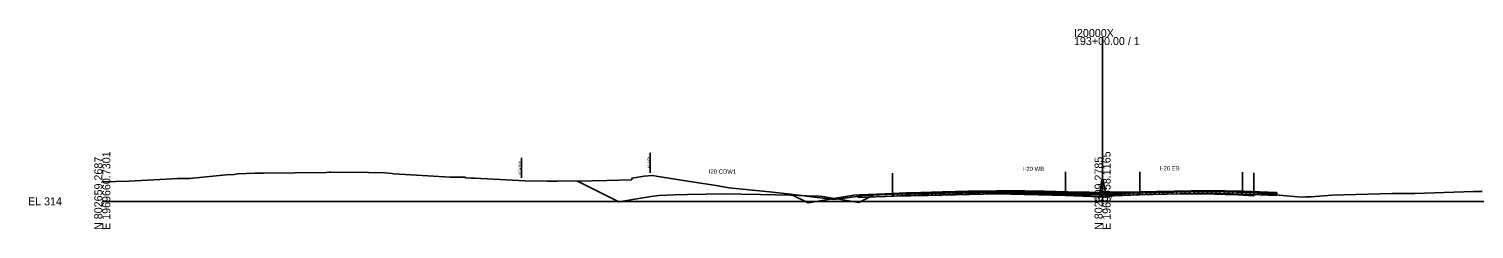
# Model space of a CAD drawing. Extents: x -4026 to 9638, y -10 to 19609.
# Drawn here: x 4974 to 5480, y 14490 to 14560 of the extents above; entities that cross this region are included whole.
import ezdxf

# ---------------------------------------------------------------- set-up
doc = ezdxf.new("R2010")
doc.units = 0
for name, color, linetype in [('Default', 7, 'Continuous'), ('RD_EX_Road', 7, 'Continuous'), ('RD_GPK_XS_Cell', 7, 'Continuous'), ('RD_PD_ALT1_TrvlWay', 7, 'Continuous'), ('RD_TX_Misc1', 7, 'Continuous'), ('RD_XS_Base', 7, 'Continuous'), ('RD_XS_ExGround', 7, 'Continuous'), ('RD_XS_ExPaveRet', 7, 'Continuous'), ('RD_XS_ExRW', 7, 'Continuous'), ('RD_XS_Greenside', 7, 'Continuous'), ('RD_XS_MedBWall', 7, 'Continuous'), ('RD_XS_NewRW', 7, 'Continuous'), ('RD_XS_Pave', 7, 'Continuous'), ('RD_XS_PaveOvlay', 7, 'Continuous'), ('RD_XS_TieSlope', 7, 'Continuous'), ('RD_XS_TX_Elev_EX', 7, 'Continuous')]:
    doc.layers.add(name, color=color, linetype=linetype)

msp = doc.modelspace()

# ---------------------------------------------------------------- linework, layer by layer
at = {"layer": 'RD_EX_Road'}
for p, q in [((5276.48, 14509.81), (5276.48, 14502.81)), ((5402.95, 14509.97), (5402.95, 14502.97))]:
    msp.add_line(p, q, dxfattribs=at)
at = {"layer": 'RD_GPK_XS_Cell'}
for p, q in [((5350, 14500), (5350, 14557.48)), ((5000, 14500), (5350, 14500)), ((5350, 14500), (5700, 14500))]:
    msp.add_line(p, q, dxfattribs=at)
at = {"layer": 'RD_PD_ALT1_TrvlWay'}
for p, q in [((5337, 14510.38), (5337, 14503.38)), ((5363, 14510.33), (5363, 14503.33)), ((5399, 14510.16), (5399, 14503.16))]:
    msp.add_line(p, q, dxfattribs=at)
at = {"layer": 'RD_XS_Base'}
for points in [[(5363, 14503), (5387, 14503.49), (5399, 14503.24)], [(5264.5, 14501.97), (5265, 14501.99), (5277, 14502.47)], [(5264.5, 14501.3), (5264.5, 14501.97)], [(5277, 14501.8), (5264.5, 14501.3)], [(5277, 14502.47), (5289, 14502.77)], [(5277, 14501.8), (5277, 14502.47)], [(5289, 14502.1), (5277, 14501.8)], [(5337, 14502.77), (5313, 14503.25), (5289, 14502.77)], [(5289, 14502.77), (5289, 14502.1)], [(5289, 14502.1), (5313, 14502.58), (5337, 14502.1)], [(5337, 14502.1), (5337, 14502.77)], [(5349, 14502.3), (5337, 14502.77)], [(5337, 14502.1), (5349, 14501.63)], [(5349, 14501.63), (5349, 14502.3)], [(5351, 14502.53), (5363, 14503)], [(5351, 14501.86), (5351, 14502.53)], [(5363, 14502.33), (5351, 14501.86)], [(5363, 14502.33), (5363, 14503)], [(5399, 14502.57), (5387, 14502.82), (5363, 14502.33)], [(5399, 14503.24), (5399, 14503.24), (5399, 14502.57), (5399, 14502.57)], [(5399, 14502.57), (5399, 14503.24)], [(5399, 14503.24), (5411, 14502.76)], [(5411, 14502.09), (5399, 14502.57)], [(5411, 14502.76), (5411, 14502.09)]]:
    msp.add_lwpolyline(points, dxfattribs=at)
at = {"layer": 'RD_XS_ExGround'}
msp.add_lwpolyline([(5000, 14506.88), (5009.27, 14507.02), (5022.28, 14507.79), (5026.36, 14508.02), (5029.9, 14508.02), (5030.52, 14508.02), (5043.34, 14509.31), (5046.08, 14509.44), (5047.13, 14509.59), (5053.34, 14509.89), (5056.36, 14509.88), (5078.28, 14510.15), (5079.36, 14510.19), (5079.85, 14510.2), (5093.15, 14510.14), (5098.89, 14510.03), (5101.46, 14509.73), (5101.96, 14509.69), (5115.92, 14508.83), (5119.71, 14508.59), (5121.68, 14508.51), (5123.1, 14508.51), (5126.36, 14508.5), (5126.94, 14508.5), (5127.05, 14508.27), (5129.13, 14508.15), (5130.26, 14508.1), (5147.91, 14507.19), (5155.66, 14507.1), (5159.28, 14507.11), (5171.46, 14507.15), (5176.49, 14507.25), (5185.24, 14507.57), (5185.34, 14508.07), (5187.46, 14508.44), (5189.62, 14508.76), (5192.52, 14509.01), (5193.83, 14508.78), (5207.05, 14506.71), (5214.77, 14505.55), (5219.28, 14504.79), (5233.48, 14503.37), (5239.79, 14502.62), (5243.86, 14502.13), (5248.13, 14501.64), (5252.14, 14501.12), (5256.02, 14500.66), (5259.85, 14501.14), (5265.61, 14501.89), (5270.95, 14502.35), (5276.48, 14502.81), (5281.29, 14503.02), (5286.38, 14503.16), (5293.89, 14503.3), (5302.88, 14503.52), (5308.01, 14503.57), (5308.9, 14503.59), (5309.52, 14503.61), (5316.09, 14503.79), (5329.64, 14503.54), (5341.97, 14503.27), (5345.29, 14503.23), (5349.35, 14503.12), (5350, 14503.17), (5351.68, 14503.26), (5352.53, 14503.29), (5358.12, 14503.22), (5364.85, 14503.37), (5376.03, 14503.58), (5389.22, 14503.5), (5392.96, 14503.46), (5397.39, 14503.24), (5402.95, 14502.97), (5418.18, 14501.63), (5420.12, 14501.44), (5421.13, 14501.57), (5422.96, 14501.63), (5430.26, 14502.12), (5451.24, 14502.75), (5459.28, 14502.81), (5479.85, 14503.43), (5482.79, 14503.47)], dxfattribs=at)
at = {"layer": 'RD_XS_ExPaveRet'}
for p, q in [((5297.48, 14502.39), (5298.51, 14503.41)), ((5298.98, 14502.43), (5300.01, 14503.45)), ((5300.48, 14502.46), (5301.51, 14503.49)), ((5301.98, 14502.5), (5303.01, 14503.52)), ((5303.48, 14502.53), (5304.49, 14503.54)), ((5304.98, 14502.54), (5305.99, 14503.55)), ((5306.48, 14502.56), (5307.49, 14503.57)), ((5307.98, 14502.57), (5309, 14503.59)), ((5309.48, 14502.61), (5310.51, 14503.64)), ((5310.98, 14502.65), (5312.01, 14503.68)), ((5312.48, 14502.69), (5313.51, 14503.72)), ((5313.98, 14502.74), (5315.01, 14503.76)), ((5315.48, 14502.78), (5316.49, 14503.79)), ((5316.98, 14502.78), (5317.96, 14503.76)), ((5318.48, 14502.75), (5319.46, 14503.73)), ((5319.98, 14502.72), (5320.96, 14503.7)), ((5321.48, 14502.69), (5322.46, 14503.67)), ((5322.98, 14502.66), (5323.96, 14503.64)), ((5324.48, 14502.63), (5325.46, 14503.62)), ((5325.98, 14502.61), (5326.96, 14503.59)), ((5327.48, 14502.58), (5328.46, 14503.56)), ((5328.98, 14502.55), (5329.96, 14503.53)), ((5330.48, 14502.52), (5331.46, 14503.5)), ((5331.98, 14502.49), (5332.96, 14503.47)), ((5333.48, 14502.45), (5334.46, 14503.43)), ((5366.48, 14502.4), (5367.5, 14503.42)), ((5367.98, 14502.43), (5369, 14503.45)), ((5369.48, 14502.46), (5370.5, 14503.48)), ((5370.98, 14502.49), (5372, 14503.51)), ((5372.48, 14502.51), (5373.5, 14503.53)), ((5373.98, 14502.54), (5375, 14503.56)), ((5375.48, 14502.57), (5376.49, 14503.58)), ((5376.98, 14502.57), (5377.98, 14503.57)), ((5378.48, 14502.56), (5379.48, 14503.56)), ((5379.98, 14502.55), (5380.98, 14503.55)), ((5381.48, 14502.54), (5382.48, 14503.54)), ((5382.98, 14502.54), (5383.98, 14503.53)), ((5384.48, 14502.53), (5385.48, 14503.52)), ((5385.98, 14502.52), (5386.98, 14503.51)), ((5387.48, 14502.51), (5388.48, 14503.5)), ((5388.98, 14502.5), (5389.97, 14503.49)), ((5390.48, 14502.48), (5391.47, 14503.47)), ((5391.98, 14502.47), (5392.97, 14503.46)), ((5276.48, 14501.81), (5277.53, 14502.86)), ((5276.48, 14501.81), (5276.48, 14502.81)), ((5276.48, 14501.81), (5281.29, 14502.02)), ((5277.98, 14501.88), (5279.03, 14502.92)), ((5279.48, 14501.94), (5280.53, 14502.98)), ((5280.98, 14502), (5282.02, 14503.04)), ((5281.29, 14502.02), (5286.38, 14502.16)), ((5282.48, 14502.05), (5283.51, 14503.08)), ((5283.98, 14502.09), (5285.01, 14503.12)), ((5285.48, 14502.13), (5286.51, 14503.16)), ((5286.38, 14502.16), (5293.89, 14502.3)), ((5286.98, 14502.17), (5288, 14503.19)), ((5288.48, 14502.2), (5289.5, 14503.22)), ((5289.98, 14502.22), (5291, 14503.24)), ((5291.48, 14502.25), (5292.5, 14503.27)), ((5292.98, 14502.28), (5294, 14503.3)), ((5293.89, 14502.3), (5302.88, 14502.52)), ((5294.48, 14502.31), (5295.51, 14503.34)), ((5295.98, 14502.35), (5297.01, 14503.38)), ((5302.88, 14502.52), (5308.01, 14502.57)), ((5308.01, 14502.57), (5308.9, 14502.59)), ((5308.9, 14502.59), (5309.52, 14502.61)), ((5309.52, 14502.61), (5316.09, 14502.79)), ((5316.09, 14502.79), (5329.64, 14502.54)), ((5329.64, 14502.54), (5341.97, 14502.27)), ((5334.98, 14502.42), (5335.96, 14503.4)), ((5336.48, 14502.39), (5337.46, 14503.37)), ((5337.98, 14502.36), (5338.96, 14503.34)), ((5339.48, 14502.33), (5340.46, 14503.31)), ((5340.98, 14502.29), (5341.96, 14503.27)), ((5341.97, 14502.27), (5345.29, 14502.23)), ((5342.48, 14502.27), (5343.47, 14503.25)), ((5343.98, 14502.24), (5344.97, 14503.23)), ((5345.29, 14502.23), (5349.35, 14502.12)), ((5345.48, 14502.22), (5346.46, 14503.19)), ((5346.98, 14502.18), (5347.96, 14503.16)), ((5348.48, 14502.14), (5349.47, 14503.13)), ((5349.35, 14502.12), (5350, 14502.17)), ((5349.98, 14502.17), (5351.04, 14503.23)), ((5350, 14502.17), (5351.68, 14502.26)), ((5351.48, 14502.25), (5352.52, 14503.29)), ((5351.68, 14502.26), (5352.53, 14502.29)), ((5352.53, 14502.29), (5358.12, 14502.22)), ((5352.98, 14502.28), (5353.97, 14503.27)), ((5354.48, 14502.26), (5355.47, 14503.25)), ((5355.98, 14502.24), (5356.97, 14503.23)), ((5357.48, 14502.22), (5358.48, 14503.22)), ((5358.12, 14502.22), (5364.85, 14502.37)), ((5358.98, 14502.24), (5360.01, 14503.26)), ((5360.48, 14502.27), (5361.51, 14503.3)), ((5361.98, 14502.31), (5363.01, 14503.33)), ((5363.48, 14502.34), (5364.51, 14503.37)), ((5364.85, 14502.37), (5376.03, 14502.58)), ((5364.98, 14502.38), (5366, 14503.4)), ((5376.03, 14502.58), (5389.22, 14502.5)), ((5389.22, 14502.5), (5392.96, 14502.46)), ((5392.96, 14502.46), (5397.39, 14502.24)), ((5393.48, 14502.43), (5394.44, 14503.38)), ((5394.98, 14502.36), (5395.94, 14503.31)), ((5396.48, 14502.28), (5397.44, 14503.23)), ((5397.39, 14502.24), (5402.95, 14501.97)), ((5397.98, 14502.21), (5398.94, 14503.16)), ((5399.48, 14502.14), (5400.44, 14503.09)), ((5400.98, 14502.07), (5401.94, 14503.02)), ((5402.95, 14502.97), (5402.95, 14501.97))]:
    msp.add_line(p, q, dxfattribs=at)
at = {"layer": 'RD_XS_ExRW'}
msp.add_line((5191.67, 14509.93), (5191.67, 14516.93), dxfattribs=at)
at = {"layer": 'RD_XS_Greenside'}
for points in [[(5263, 14502.17), (5247, 14499.5)], [(5265, 14502.33), (5263, 14502.17)]]:
    msp.add_lwpolyline(points, dxfattribs=at)
at = {"layer": 'RD_XS_MedBWall'}
for points in [[(5349, 14502.63), (5349.75, 14507.53), (5350.25, 14507.53), (5351, 14502.86)], [(5349, 14501.63), (5349, 14502.63)], [(5351, 14501.63), (5349, 14501.63)], [(5351, 14502.86), (5351, 14501.63)]]:
    msp.add_lwpolyline(points, dxfattribs=at)
at = {"layer": 'RD_XS_NewRW'}
msp.add_line((5146.68, 14508.25), (5146.68, 14515.25), dxfattribs=at)
at = {"layer": 'RD_XS_Pave'}
for points in [[(5166.26, 14507.09), (5173.96, 14503.24), (5180.7, 14499.87), (5187.09, 14500.93), (5192.71, 14501.86), (5193.79, 14501.95), (5194.71, 14502.02), (5200.13, 14502.24), (5204.72, 14502.42), (5211.33, 14502.55), (5216.73, 14502.66), (5230.28, 14502.38), (5240.75, 14502.17), (5246.51, 14501.94), (5250.75, 14501.77), (5251.91, 14501.67), (5252.75, 14501.61), (5259.79, 14500.43), (5264.76, 14499.6), (5267.73, 14501.08), (5270.12, 14502.28)], [(5289, 14502.94), (5313, 14503.42), (5337, 14502.94)], [(5399, 14503.41), (5387, 14503.65), (5363, 14503.17)], [(5363, 14503), (5387, 14503.49), (5399, 14503.24)], [(5399, 14503.41), (5399, 14503.41), (5399, 14503.24), (5399, 14503.24)], [(5399, 14503.24), (5399, 14503.41)], [(5399, 14503.41), (5411, 14502.93)], [(5265, 14502.16), (5277, 14502.64)], [(5277, 14502.47), (5265, 14501.99)], [(5265, 14501.99), (5265, 14502.16)], [(5277, 14502.64), (5289, 14502.94)], [(5289, 14502.77), (5277, 14502.47)], [(5277, 14502.47), (5277, 14502.64)], [(5337, 14502.77), (5313, 14503.25), (5289, 14502.77)], [(5289, 14502.94), (5289, 14502.77)], [(5337, 14502.94), (5349, 14502.47)], [(5337, 14502.77), (5337, 14502.94)], [(5349, 14502.3), (5337, 14502.77)], [(5349, 14502.47), (5349, 14502.3)], [(5363, 14503.17), (5351, 14502.7)], [(5351, 14502.53), (5363, 14503)], [(5351, 14502.7), (5351, 14502.53)], [(5363, 14503.17), (5363, 14503)], [(5411, 14502.76), (5399, 14503.24)], [(5411, 14502.93), (5411, 14502.76)]]:
    msp.add_lwpolyline(points, dxfattribs=at)
at = {"layer": 'RD_XS_PaveOvlay'}
for points in [[(5289, 14503.11), (5313, 14503.59), (5337, 14503.11)], [(5337, 14502.94), (5313, 14503.42), (5289, 14502.94)], [(5399, 14503.58), (5387, 14503.82), (5363, 14503.34)], [(5363, 14503.17), (5387, 14503.65), (5399, 14503.41)], [(5399, 14503.41), (5399, 14503.58)], [(5399, 14503.58), (5411, 14503.1)], [(5399, 14503.58), (5399, 14503.58), (5399, 14503.41), (5399, 14503.41)], [(5411, 14502.93), (5399, 14503.41)], [(5265, 14502.33), (5277, 14502.81)], [(5277, 14502.64), (5265, 14502.16)], [(5265, 14502.16), (5265, 14502.33)], [(5289, 14503.11), (5277, 14502.81)], [(5277, 14502.64), (5289, 14502.94)], [(5277, 14502.81), (5277, 14502.64)], [(5289, 14502.94), (5289, 14503.11)], [(5337, 14503.11), (5337, 14502.94)], [(5337, 14503.11), (5349, 14502.63)], [(5349, 14502.47), (5337, 14502.94)], [(5349, 14502.63), (5349, 14502.47)], [(5363, 14503.34), (5351, 14502.86)], [(5351, 14502.7), (5363, 14503.17)], [(5351, 14502.86), (5351, 14502.7)], [(5363, 14503.34), (5363, 14503.17)], [(5411, 14503.1), (5411, 14502.93)]]:
    msp.add_lwpolyline(points, dxfattribs=at)
at = {"layer": 'RD_XS_TieSlope'}
msp.add_lwpolyline([(5247, 14499.5), (5241.07, 14502.46)], dxfattribs=at)

# ---------------------------------------------------------------- texts
at = {"layer": 'Default'}
msp.add_text('-', height=0.0001, dxfattribs=at).set_placement((5000, 14500))
at = {"layer": 'RD_GPK_XS_Cell'}
for s, p in [('I20000X', (5340, 14557.48)), ('193+00.00 / 1', (5340, 14554.68)), ('EL 314', (4974, 14498.6))]:
    msp.add_text(s, height=2.8, dxfattribs=at).set_placement(p)
for s, p in [('N 802659.2687', (5000, 14490)), ('E 1969660.7301', (5002.8, 14490)), ('N 802309.2785', (5350, 14490)), ('E 1969658.1165', (5352.8, 14490))]:
    msp.add_text(s, height=2.8, rotation=90, dxfattribs=at).set_placement(p)
at = {"layer": 'RD_TX_Misc1'}
for s, p in [('I20 CDW1', (5212.25, 14509.68)), ('I-20 WB', (5322.06, 14510.59)), ('I-20 EB', (5370.06, 14510.82))]:
    msp.add_text(s, height=1.5, dxfattribs=at).set_placement(p)
at = {"layer": 'RD_XS_ExRW'}
msp.add_text('EX. R/W ', height=0.75, rotation=90, dxfattribs=at).set_placement((5191.42, 14511.62))
at = {"layer": 'RD_XS_NewRW'}
msp.add_text('NEW R/W ', height=0.75, rotation=90, dxfattribs=at).set_placement((5146.43, 14509.4))
at = {"layer": 'RD_XS_TX_Elev_EX'}
msp.add_text('317.17', height=1.5, dxfattribs=at).set_placement((5347.11, 14500.17))

doc.saveas('drawing.dxf')
